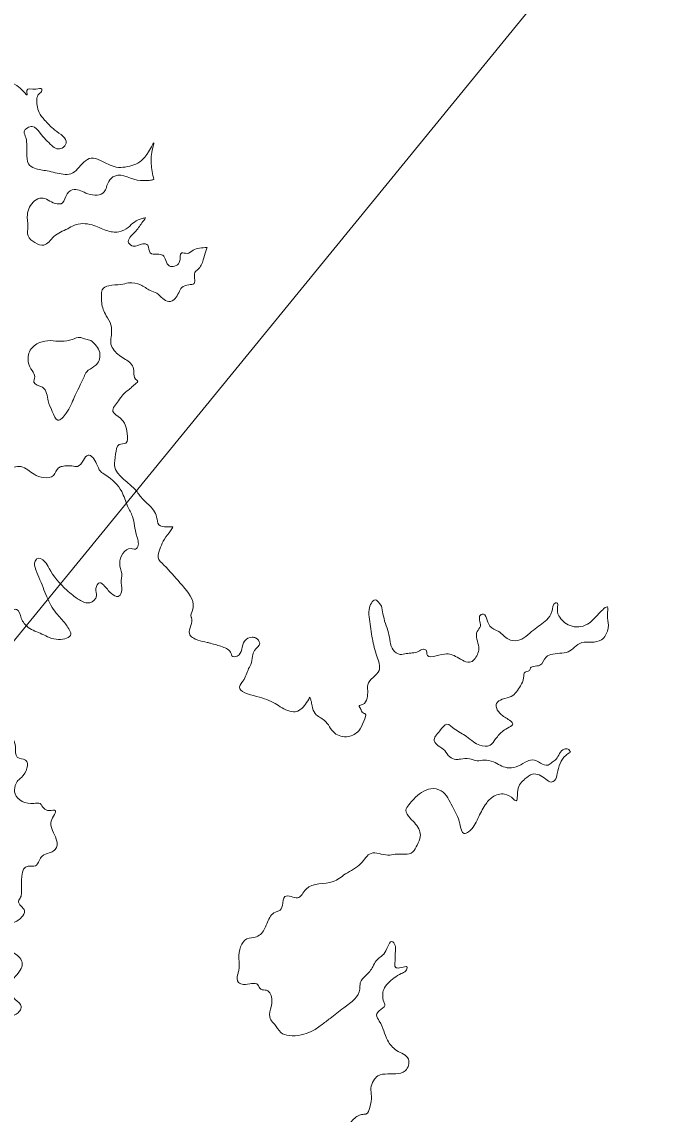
# Model space of a CAD drawing. Extents: x 553962 to 842807, y 8883888 to 9032388.
# Drawn here: x 798321.6 to 798605.2, y 9019324.3 to 9019811.5 of the extents above; entities that cross this region are included whole.
import ezdxf

# ---------------------------------------------------------------- set-up
doc = ezdxf.new("R2010")
doc.units = 0
doc.header["$LTSCALE"] = 200
doc.layers.add('25', color=7, linetype='Continuous', lineweight=13)
doc.layers.add('8', color=7, linetype='Continuous', lineweight=13)

msp = doc.modelspace()

# ---------------------------------------------------------------- linework, layer by layer
at = {"layer": '25'}
for points in [[(798380.5, 9019741.2), (798379.4, 9019748.1), (798380.1, 9019755.3), (798380.6, 9019757.4), (798378.2, 9019753.5), (798371.6, 9019747.7), (798363.8, 9019746.7), (798356.7, 9019749.7), (798352.6, 9019750.7), (798349.3, 9019748.9), (798343.5, 9019743.7), (798340.1, 9019743.5), (798332.9, 9019745), (798327.3, 9019746.2), (798324.6, 9019748.2), (798323.9, 9019752.9), (798323.8, 9019756), (798323.4, 9019759.9), (798322.7, 9019762.4), (798324.1, 9019764.2), (798326.3, 9019764.8), (798329.8, 9019761.9), (798335, 9019756.3), (798337.2, 9019754.9), (798339.7, 9019755.2), (798341.4, 9019757.4), (798336.4, 9019763.2), (798331.8, 9019767.7), (798329.3, 9019771), (798328.5, 9019774.2), (798328.3, 9019777), (798329.2, 9019779.2), (798330.6, 9019780.9), (798330.5, 9019781.4), (798327.9, 9019781.5), (798323.8, 9019780.8), (798324, 9019779.1), (798320.9, 9019781.9), (798312.6, 9019787.2), (798315.7, 9019791.6), (798315, 9019794.1), (798308.7, 9019794.3), (798305.7, 9019795.9), (798304.5, 9019797.9), (798303.8, 9019800.7), (798300.1, 9019799.9), (798288, 9019804.1), (798284.7, 9019803), (798279.3, 9019803.2), (798275.9, 9019805.5), (798274.3, 9019811.3), (798273.1, 9019814.4), (798271.3, 9019816.6), (798269.3, 9019816.3), (798266.8, 9019812.9), (798260.8, 9019816.5), (798254.7, 9019819.8), (798243.4, 9019825.3), (798240.2, 9019826.8), (798237.8, 9019829.2), (798232.9, 9019829.8), (798230, 9019830.9), (798229.4, 9019832.2), (798232.2, 9019835.6), (798236.2, 9019839.3), (798237.9, 9019842.8), (798241.2, 9019847.2), (798244.7, 9019853.5), (798245.2, 9019854.6), (798244.4, 9019855.5), (798236.3, 9019848.2), (798232.2, 9019843.9), (798228.1, 9019840.5), (798223.2, 9019836.3), (798218.6, 9019834.9), (798213.8, 9019837.8), (798213.2, 9019839.9), (798210.4, 9019840.8), (798206.2, 9019840.3), (798202.8, 9019840.4), (798194.9, 9019842.8), (798184.9, 9019849.1), (798182.6, 9019851.6), (798179.1, 9019854.9), (798176.5, 9019859), (798174, 9019866), (798174.9, 9019872.2), (798171, 9019875.1), (798167.6, 9019878.6), (798166.5, 9019880.6), (798167.7, 9019883.8)], [(798376.9, 9019724.1), (798375.4, 9019723.8), (798371.9, 9019722.2), (798369.1, 9019719.8), (798364.9, 9019717.8), (798359.4, 9019718.4), (798353, 9019720.9), (798344.9, 9019720.7), (798342.1, 9019719.2), (798335.9, 9019715.7), (798331.5, 9019711.9), (798327.5, 9019713), (798324.4, 9019716), (798324.3, 9019720.2), (798324.1, 9019725.5), (798327.3, 9019731.6), (798330.4, 9019732.9), (798336.5, 9019730.5), (798339.8, 9019730.7), (798341.8, 9019734.7), (798345, 9019736.7), (798351.1, 9019734.8), (798358.4, 9019735.6), (798360.4, 9019740.3), (798363.1, 9019742.7), (798374.6, 9019740.7), (798376.8, 9019740.7), (798379.1, 9019740.8), (798380.5, 9019741.2)], [(798404.3, 9019710.9), (798400.9, 9019710.5), (798398.1, 9019709.6), (798395.4, 9019708.2), (798393, 9019708.4), (798391.9, 9019704.2), (798387.4, 9019702.6), (798384.5, 9019707.4), (798382.2, 9019707.8), (798378.9, 9019708.5), (798377.8, 9019711.8), (798375.6, 9019712.5), (798371.3, 9019711.4), (798369.3, 9019712.9), (798372, 9019717.6), (798375.2, 9019721.8), (798376.9, 9019724.1)], [(798389.1, 9019586.3), (798386.2, 9019586.2), (798382.8, 9019587.2), (798381.8, 9019590.6), (798378.1, 9019596.2), (798374.5, 9019599.9), (798373.1, 9019601.8), (798363, 9019613.4), (798363.5, 9019618.6), (798365.1, 9019622.9), (798368, 9019623.6), (798368.7, 9019627.8), (798365.6, 9019634.7), (798362.3, 9019637.7), (798364.8, 9019642.5), (798366.7, 9019645.1), (798370.4, 9019648.3), (798372.2, 9019649.9), (798373.3, 9019651.3), (798372.9, 9019651.6), (798371.3, 9019657.5), (798367.2, 9019661.3), (798362.4, 9019665.6), (798361.3, 9019668.5), (798361.6, 9019671.8), (798361.6, 9019671.9), (798361.4, 9019676.4), (798359.3, 9019680.4), (798357.3, 9019686.2), (798357.2, 9019689.3), (798357.5, 9019692), (798360.5, 9019693.8), (798365.8, 9019694.3), (798369.3, 9019695), (798374.6, 9019694.2), (798378.9, 9019691.7), (798381.9, 9019690.4), (798387.2, 9019686.7), (798390.1, 9019688.1), (798393.1, 9019693), (798396.1, 9019694.2), (798398.5, 9019694.8), (798398.9, 9019699.7), (798400.2, 9019701), (798402.6, 9019705.3), (798403.7, 9019709.2), (798404.3, 9019710.9)], [(798349, 9019670.2), (798351.3, 9019669.7), (798352.5, 9019669.3), (798354.4, 9019667.5), (798356.2, 9019664.7), (798355.4, 9019659.2), (798353.8, 9019657.7), (798350.6, 9019655.4), (798349.4, 9019653.2), (798345, 9019643.9), (798341.4, 9019636.9), (798337.7, 9019633.8), (798335.2, 9019637.7), (798333.4, 9019642.4), (798330.8, 9019648.5), (798327, 9019650.7), (798327.4, 9019653.2), (798326.2, 9019655.9), (798324.6, 9019659.3), (798325.4, 9019665), (798329.5, 9019668.4), (798334.4, 9019669.3)], [(798334.4, 9019669.3), (798344.1, 9019669.8), (798347.7, 9019670.7), (798349, 9019670.2)], [(798285.3, 9019601.9), (798289, 9019601.3), (798295.9, 9019602.4), (798299.9, 9019599.9), (798303.9, 9019602.7), (798308.5, 9019608), (798314.3, 9019611.4), (798318.1, 9019612.9), (798321.2, 9019613.1), (798327.1, 9019609.7), (798331.4, 9019608.2), (798335.8, 9019609.2), (798338, 9019612.5), (798339.7, 9019613.2), (798344, 9019613.4), (798346.5, 9019613.2), (798349.1, 9019616), (798351.2, 9019618.2), (798355, 9019614.4), (798356.7, 9019611), (798359.1, 9019609.3), (798366.2, 9019602), (798368.8, 9019595.5), (798371, 9019590.8), (798372.8, 9019582.5), (798373.4, 9019577.4), (798372.8, 9019576.5), (798370.4, 9019576.5), (798365.3, 9019569.9), (798366.2, 9019565.4), (798366, 9019561.2), (798366, 9019556.8), (798364.7, 9019555.2), (798361.6, 9019556.5), (798358.1, 9019560.3), (798356.4, 9019561.3), (798354.7, 9019558.7), (798355, 9019555.4), (798352, 9019552.4), (798347.3, 9019553.7), (798341.7, 9019558), (798333.8, 9019567.7), (798331.8, 9019570.8), (798328.3, 9019572), (798328.1, 9019571.8), (798329.2, 9019563.8), (798332.8, 9019555), (798337, 9019547.7), (798341.1, 9019543), (798342.6, 9019540.7), (798343.5, 9019538.4), (798338, 9019536), (798330.6, 9019538.4), (798324.5, 9019541.4), (798321.4, 9019545.5), (798319.2, 9019549.4), (798317.3, 9019549), (798315.6, 9019541.9), (798314.1, 9019540), (798307.7, 9019540.1), (798294.8, 9019543.3), (798291.6, 9019544.6), (798293.8, 9019547.6), (798297.1, 9019552.6), (798296.4, 9019555.3), (798290.2, 9019555), (798285.8, 9019555.1), (798281.1, 9019558.2), (798278.9, 9019559.5), (798276.6, 9019557.6), (798273.8, 9019556), (798269.7, 9019554.8), (798265.9, 9019560), (798260.4, 9019566.8), (798256.4, 9019571.7), (798252.6, 9019574.9), (798251.5, 9019577.8), (798250.8, 9019580), (798252.2, 9019582.2), (798257.6, 9019580.2), (798261.8, 9019576), (798266.7, 9019575.4), (798268.7, 9019575.8), (798272, 9019576.2)], [(798450.1, 9019510.2), (798445.9, 9019504.7), (798444.4, 9019503.9), (798441.2, 9019504), (798434.7, 9019507.4), (798426.4, 9019510.6), (798418.8, 9019514.8), (798420.8, 9019518.2), (798423.2, 9019523.7), (798423.8, 9019524.8), (798424.6, 9019528.5), (798425.5, 9019531.1), (798427.8, 9019534.3), (798425.9, 9019536.7), (798424.5, 9019537), (798421, 9019535.3), (798417.8, 9019528.6), (798415.4, 9019528.7), (798415, 9019529.8), (798411.2, 9019532.7), (798405.9, 9019534.3), (798404.4, 9019534.7), (798400.2, 9019535.7), (798396.4, 9019538.6), (798397.1, 9019542.2), (798397.3, 9019545.8), (798397.2, 9019546), (798397.8, 9019548.9), (798394.4, 9019558.8), (798392.2, 9019561.3), (798385, 9019569.2), (798382.5, 9019572.6), (798383.2, 9019576.3), (798384.7, 9019579.8), (798387.4, 9019583.6), (798388.6, 9019585.3), (798389.1, 9019586.3)], [(798482.1, 9019550.9), (798479.3, 9019553.7), (798476.6, 9019549.3), (798476.8, 9019545), (798478.1, 9019536.3), (798480.1, 9019528.5), (798481.1, 9019522.2), (798476, 9019515.8), (798476, 9019513.2), (798475.7, 9019509.8), (798473.7, 9019507), (798472.2, 9019506.4), (798473, 9019504.7), (798473.1, 9019504.4), (798474.4, 9019503), (798474.7, 9019502.9), (798474.3, 9019499.6), (798472, 9019495.3), (798467.3, 9019492.7), (798461.2, 9019494.3), (798456.7, 9019499.9), (798452.6, 9019502.9), (798451.2, 9019506.4), (798450.7, 9019508.7), (798450.1, 9019510.2)], [(798566.5, 9019485.7), (798565.5, 9019487.1), (798563.7, 9019487.1), (798560.1, 9019482.6), (798558.4, 9019481.2), (798556.5, 9019480), (798549.5, 9019482.3), (798546.3, 9019481.2), (798542.3, 9019479.2), (798538.2, 9019478.8), (798532.1, 9019481.4), (798528, 9019482.2), (798524.8, 9019481.9), (798521.4, 9019482.8), (798517.4, 9019482.6), (798515.4, 9019482.5), (798512.6, 9019483.6), (798510.4, 9019486.4), (798507.5, 9019488.6), (798505.7, 9019490.8), (798508.2, 9019495.2), (798511.4, 9019498.2), (798514.6, 9019496.2), (798520.1, 9019492.7), (798523.2, 9019490.3), (798526, 9019488.8), (798530.6, 9019488.8), (798533.1, 9019491.6), (798536.5, 9019495.2), (798539.2, 9019496.9), (798540.8, 9019498.4), (798539.9, 9019499.5), (798535.7, 9019502.4), (798533.5, 9019505.6), (798533.5, 9019507.4), (798536.1, 9019509.3), (798540.1, 9019510.6), (798544.2, 9019515.3), (798545.6, 9019518.9), (798546.3, 9019521.4), (798548.5, 9019522.7), (798548.5, 9019522.8), (798552.8, 9019524.5), (798555.6, 9019528.1), (798558.7, 9019529.5), (798566.3, 9019530.9), (798569, 9019533.2), (798572.6, 9019534.8), (798575.9, 9019534.8), (798580.4, 9019535.9), (798583.2, 9019540.4), (798583.5, 9019542.4), (798583, 9019546.9), (798583.1, 9019550.5), (798579.2, 9019547.6), (798576.8, 9019545), (798574.9, 9019543.3), (798567.2, 9019541.9), (798561.7, 9019545.9), (798560.7, 9019549.3), (798560.3, 9019552.4), (798559.9, 9019552.3), (798558.2, 9019548.4), (798555.9, 9019544.7), (798550, 9019540.2), (798542.9, 9019535.5), (798538.8, 9019536.1), (798534.5, 9019539.5), (798530.5, 9019542), (798527.1, 9019547.3), (798526.3, 9019546.9), (798526.3, 9019542), (798524.9, 9019539.6), (798524.7, 9019536.2), (798525.6, 9019532.6), (798525.2, 9019529.9), (798522.1, 9019526), (798515.9, 9019528.1), (798510.3, 9019529.5), (798502.4, 9019529.5), (798502.1, 9019531.2), (798500.9, 9019531.6), (798500.8, 9019531.6), (798498.5, 9019530.6), (798493.2, 9019529.7), (798490.5, 9019529.3), (798487.4, 9019531.3), (798485.3, 9019539), (798483.9, 9019543.1), (798482.8, 9019547.5), (798482.1, 9019550.9)], [(798159.5, 9019512.1), (798163.2, 9019513), (798163.8, 9019513.5), (798165.2, 9019514.5), (798169, 9019518.6), (798174.2, 9019515.7), (798179.3, 9019514.4), (798185.2, 9019509.8), (798194.6, 9019507.1), (798204.2, 9019505.1), (798207.8, 9019503.6), (798215.6, 9019503.1), (798220.4, 9019503.2), (798229.4, 9019505.8), (798234.8, 9019506.7), (798241.9, 9019506.7), (798245.8, 9019509.3), (798251.2, 9019506.1), (798254.1, 9019502.5), (798254.5, 9019503.2), (798256.3, 9019506.5), (798258.3, 9019508.9), (798264, 9019508.7), (798270.5, 9019508.8), (798278.4, 9019508.7), (798281.9, 9019508.5), (798282.5, 9019508.1), (798287.1, 9019505.6), (798291.7, 9019503.6), (798297.5, 9019498.9), (798301.5, 9019496.3), (798306.2, 9019498.2), (798306.8, 9019502.4), (798308.7, 9019501.9), (798311.8, 9019500.4), (798315.6, 9019495), (798318.8, 9019488.1), (798319.6, 9019483.5), (798323.3, 9019482.2), (798321.5, 9019474.5), (798319.9, 9019473.1), (798318.7, 9019470.8), (798318.6, 9019467.2), (798327, 9019462.8), (798329.8, 9019462.8), (798331.4, 9019460.7), (798333.9, 9019459.7), (798336.6, 9019459.6), (798335.8, 9019457.2), (798334.6, 9019454.2), (798335.3, 9019450.8), (798337, 9019446.9), (798337.3, 9019443.6), (798336.2, 9019442), (798333.9, 9019440.8), (798330.7, 9019439.4), (798329.4, 9019437.3), (798327.7, 9019435), (798324.4, 9019434.9), (798321.5, 9019423), (798321.1, 9019421.1), (798320.1, 9019419.3), (798322.8, 9019414.9), (798321.5, 9019412.1), (798319.4, 9019410.4), (798315.2, 9019408.1), (798313.8, 9019405.1), (798312.2, 9019400.5), (798314.3, 9019397.8), (798318.2, 9019396), (798321.8, 9019391.3), (798320.9, 9019388.5), (798316.2, 9019381.1), (798316.3, 9019379.1), (798318.7, 9019375.4), (798321.4, 9019372.3), (798320.7, 9019370.3), (798319.1, 9019368.9), (798316.9, 9019367.6), (798310, 9019358.8), (798309.8, 9019358.8), (798307.5, 9019361.7), (798306.7, 9019365.8), (798306, 9019370.6), (798305.8, 9019373.4), (798308.3, 9019379.9), (798311, 9019388.7), (798313, 9019392.4), (798310.2, 9019393.6), (798307.2, 9019395.9), (798305.8, 9019401.4)], [(798441.9, 9019421.4), (798444.7, 9019420.7), (798448.5, 9019424.6), (798460.6, 9019428), (798466.1, 9019431.4), (798473, 9019436.1), (798477.5, 9019440.6), (798485, 9019439.8), (798488.3, 9019440.2), (798496.2, 9019441.2), (798498.1, 9019444.3), (798499.5, 9019448.1), (798499.1, 9019450.8), (798495, 9019456.3), (798493.1, 9019459.8), (798494.4, 9019462.3), (798496.6, 9019464.8), (798504.2, 9019469.4), (798508.8, 9019468.5), (798513.8, 9019461.5), (798517.2, 9019453.7), (798519.1, 9019449.4), (798521, 9019450.2), (798525.2, 9019456.2), (798528.5, 9019462.2), (798531.7, 9019465.7), (798537.1, 9019467), (798541.1, 9019464.8), (798542, 9019464.1), (798543, 9019468.7), (798546.2, 9019473.8), (798549.5, 9019475.9), (798555.5, 9019473.7), (798558, 9019472.4), (798559.5, 9019473.2), (798560.6, 9019476.2), (798564.4, 9019484.3), (798566.5, 9019485.7)], [(798523.3, 9019301.6), (798514.1, 9019304.1), (798511.5, 9019305.6), (798510.1, 9019309), (798505.9, 9019310.1), (798503.5, 9019306.4), (798500.4, 9019301.5), (798497.9, 9019300.3), (798494.6, 9019300.8), (798489.8, 9019303.1), (798481, 9019305.2), (798478.5, 9019305.2), (798474.7, 9019302.2), (798473, 9019299.9), (798469.8, 9019298.3), (798469.7, 9019298.9), (798465.6, 9019299), (798461.8, 9019300.3), (798459.9, 9019302.9), (798460.2, 9019304.7), (798464.7, 9019307.2), (798467.5, 9019309.2), (798469.2, 9019311.5), (798466.3, 9019317.3), (798468.3, 9019320.5), (798472.3, 9019323.8), (798474.3, 9019324.2), (798475.2, 9019324.3), (798477, 9019327.3), (798477.7, 9019332.3), (798477.4, 9019335.8), (798478.6, 9019339.2), (798480.5, 9019341.3), (798485, 9019342.2), (798488.6, 9019342.3), (798492.8, 9019343.6), (798494.2, 9019348.8), (798488.9, 9019352.7), (798484.9, 9019357.2), (798481.2, 9019365.8), (798480, 9019368.5), (798481.1, 9019370.4), (798483.6, 9019372.8), (798483.2, 9019374.4), (798483.2, 9019379.9), (798487.8, 9019385), (798491, 9019387), (798493, 9019388.2), (798493.6, 9019389.8), (798490.2, 9019389.5), (798488.4, 9019389.8), (798488.2, 9019392.6), (798488.3, 9019395.4), (798487.6, 9019400.7), (798487.2, 9019401.1), (798483.6, 9019396.3), (798479.8, 9019392.7), (798478.3, 9019390), (798475.2, 9019386.1), (798472.7, 9019382.8), (798472.5, 9019380), (798470.2, 9019375.7), (798465.3, 9019371.7), (798459.2, 9019367), (798455.3, 9019364), (798450.8, 9019361.1), (798446.3, 9019359.6), (798440.9, 9019359.3), (798437.2, 9019360.7), (798434.5, 9019364.3), (798433.5, 9019365.3), (798432.3, 9019367.6), (798432.9, 9019372.2), (798432.6, 9019377.8), (798430.9, 9019379.5), (798428.3, 9019380), (798427, 9019381.9), (798420.6, 9019382.1), (798418.4, 9019383), (798418, 9019386.7), (798418.5, 9019388.3), (798418.5, 9019393.7), (798422.1, 9019402.4), (798426.3, 9019403.4), (798428.6, 9019404.9), (798431.3, 9019409.9), (798434.8, 9019414.4), (798436.3, 9019414.9), (798438, 9019417.4), (798439, 9019421.3), (798441.9, 9019421.4)]]:
    msp.add_spline(points, degree=3, dxfattribs=at)
at = {"layer": '8'}
msp.add_lwpolyline([(801780.5, 9023764.3), (801031.9, 9021798.2), (798598.9, 9019878.9), (797335.6, 9018334.1), (797242, 9016134), (798365, 9015057.3), (799807.3, 9014801), (800362.6, 9014843.7), (801780.5, 9013887), (803886, 9012857.1), (804821.8, 9012576.2)], dxfattribs=at)

doc.saveas('drawing.dxf')
